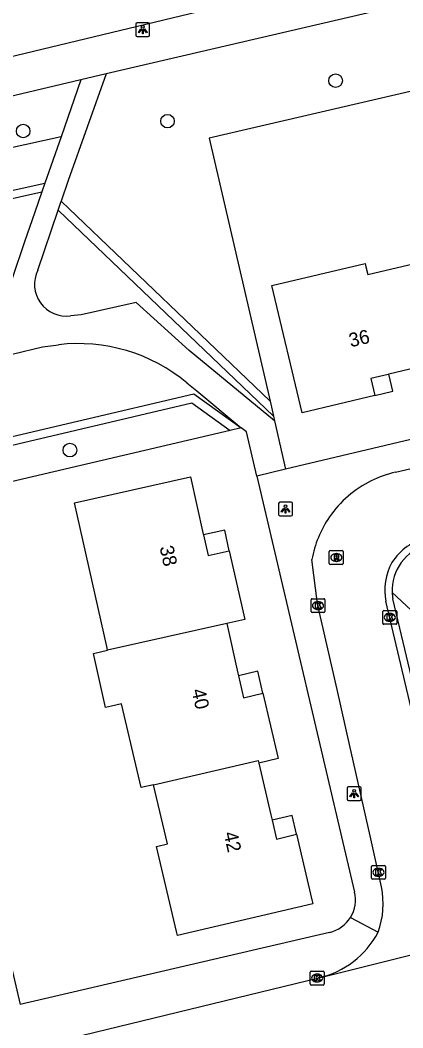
# Model space of a CAD drawing. Extents: x 162026 to 163499, y 387297 to 388169.
# Drawn here: x 163058.1 to 163085.6, y 387871 to 387943.5 of the extents above; entities that cross this region are included whole.
import ezdxf

# ---------------------------------------------------------------- set-up
doc = ezdxf.new("R2010")
doc.units = 0
for name, color, linetype in [('IMGEO_Boom', 7, 'Continuous'), ('IMGEO_Groenvoorziening', 7, 'Continuous'), ('IMGEO_Haag', 7, 'Continuous'), ('IMGEO_Kolk', 7, 'Continuous'), ('IMGEO_Lichtpunt', 7, 'Continuous'), ('IMGEO_Pand', 7, 'Continuous'), ('IMGEO_Pand_nummerreeks', 7, 'Continuous'), ('IMGEO_Pand_overbouw', 7, 'Continuous'), ('IMGEO_Rijbaan_lokaal_open', 7, 'Continuous'), ('IMGEO_Rioolput', 7, 'Continuous'), ('IMGEO_Voetpad_open', 7, 'Continuous')]:
    doc.layers.add(name, color=color, linetype=linetype)

msp = doc.modelspace()

# ---------------------------------------------------------------- linework, layer by layer
at = {"layer": 'IMGEO_Boom'}
for centre in [(163080.799, 387939.117), (163068.714, 387936.201), (163058.334, 387935.493), (163061.697, 387912.531)]:
    msp.add_circle(centre, 0.489, dxfattribs=at)
at = {"layer": 'IMGEO_Groenvoorziening'}
for points in [[(163122.45, 387921.881), (163117.36, 387945.614), (163071.72, 387934.977), (163076.092, 387916.046)], [(163061.06, 387935.079), (163045.591, 387931.663), (163041.592, 387918.753)], [(163076.338, 387914.98), (163076.416, 387914.632)], [(163073.226, 387913.945), (163049.766, 387908.454), (163055.155, 387885.317), (163058.111, 387872.625)], [(163084.87, 387902.273), (163104.765, 387883.758)]]:
    msp.add_lwpolyline(points, dxfattribs=at)
at = {"layer": 'IMGEO_Haag'}
for points in [[(163044.991, 387919.587), (163047.941, 387929.11), (163059.896, 387931.742)], [(163044.991, 387919.587), (163045.671, 387919.754), (163048.411, 387928.599), (163059.68, 387931.122)], [(163061.066, 387930.435), (163076.092, 387916.046)], [(163076.338, 387914.98), (163060.854, 387929.808)], [(163046.729, 387916.886), (163046.885, 387916.79), (163053.853, 387912.643), (163070.604, 387916.574), (163074.001, 387914.127)], [(163049.532, 387914.516), (163053.754, 387912.004), (163070.475, 387915.927), (163073.226, 387913.945)], [(163076.092, 387916.046), (163076.338, 387914.98)], [(163074.001, 387914.127), (163073.226, 387913.945)]]:
    msp.add_lwpolyline(points, dxfattribs=at)
at = {"layer": 'IMGEO_Kolk'}
for p, q in [((163079.038, 387900.911), (163079.038, 387901.763)), ((163079.113, 387901.837), (163079.965, 387901.837)), ((163080.039, 387901.763), (163080.039, 387900.911)), ((163079.549, 387901.057), (163079.524, 387901.057)), ((163079.526, 387901.617), (163079.551, 387901.617)), ((163084.275, 387900.993), (163085.127, 387900.993)), ((163079.965, 387900.837), (163079.113, 387900.837)), ((163084.2, 387900.067), (163084.2, 387900.919)), ((163084.688, 387900.773), (163084.713, 387900.773)), ((163085.201, 387900.919), (163085.201, 387900.067)), ((163085.127, 387899.993), (163084.275, 387899.993)), ((163084.711, 387900.213), (163084.686, 387900.213)), ((163083.386, 387881.718), (163083.386, 387882.57)), ((163083.461, 387882.644), (163084.313, 387882.644)), ((163083.874, 387882.424), (163083.899, 387882.424)), ((163084.387, 387882.57), (163084.387, 387881.718)), ((163084.313, 387881.644), (163083.461, 387881.644)), ((163083.897, 387881.864), (163083.872, 387881.864)), ((163078.973, 387874.109), (163078.973, 387874.961)), ((163079.048, 387875.035), (163079.9, 387875.035)), ((163079.974, 387874.961), (163079.974, 387874.109)), ((163079.484, 387874.255), (163079.459, 387874.255)), ((163079.461, 387874.815), (163079.486, 387874.815)), ((163079.9, 387874.035), (163079.048, 387874.035))]:
    msp.add_line(p, q, dxfattribs=at)
for points in [[(163079.038, 387900.911), (163079.038, 387901.763)], [(163079.113, 387901.837), (163079.965, 387901.837)], [(163080.039, 387901.763), (163080.039, 387900.911)], [(163079.359, 387901.537), (163079.482, 387901.537), (163079.482, 387901.386), (163079.612, 387901.537), (163079.776, 387901.537), (163079.63, 387901.386), (163079.783, 387901.137), (163079.631, 387901.137), (163079.546, 387901.301), (163079.482, 387901.234), (163079.482, 387901.137), (163079.359, 387901.137), (163079.359, 387901.537)], [(163084.275, 387900.993), (163085.127, 387900.993)], [(163079.965, 387900.837), (163079.113, 387900.837)], [(163084.2, 387900.067), (163084.2, 387900.919)], [(163084.521, 387900.693), (163084.644, 387900.693), (163084.644, 387900.542), (163084.774, 387900.693), (163084.938, 387900.693), (163084.792, 387900.542), (163084.945, 387900.293), (163084.793, 387900.293), (163084.708, 387900.457), (163084.644, 387900.39), (163084.644, 387900.293), (163084.521, 387900.293), (163084.521, 387900.693)], [(163085.201, 387900.919), (163085.201, 387900.067)], [(163085.127, 387899.993), (163084.275, 387899.993)], [(163083.386, 387881.718), (163083.386, 387882.57)], [(163083.461, 387882.644), (163084.313, 387882.644)], [(163083.707, 387882.344), (163083.83, 387882.344), (163083.83, 387882.193), (163083.96, 387882.344), (163084.124, 387882.344), (163083.978, 387882.193), (163084.131, 387881.944), (163083.979, 387881.944), (163083.894, 387882.108), (163083.83, 387882.041), (163083.83, 387881.944), (163083.707, 387881.944), (163083.707, 387882.344)], [(163084.387, 387882.57), (163084.387, 387881.718)], [(163084.313, 387881.644), (163083.461, 387881.644)], [(163078.973, 387874.109), (163078.973, 387874.961)], [(163079.048, 387875.035), (163079.9, 387875.035)], [(163079.974, 387874.961), (163079.974, 387874.109)], [(163079.294, 387874.735), (163079.417, 387874.735), (163079.417, 387874.584), (163079.547, 387874.735), (163079.711, 387874.735), (163079.565, 387874.584), (163079.718, 387874.335), (163079.566, 387874.335), (163079.481, 387874.499), (163079.417, 387874.432), (163079.417, 387874.335), (163079.294, 387874.335), (163079.294, 387874.735)], [(163079.9, 387874.035), (163079.048, 387874.035)]]:
    msp.add_lwpolyline(points, dxfattribs=at)
for centre, start, end in [((163079.115, 387901.761), 91.55205, 178.44795), ((163079.115, 387901.761), 91.55205, 178.44795), ((163079.963, 387901.761), 1.55205, 88.44795), ((163079.963, 387901.761), 1.55205, 88.44795), ((163084.277, 387900.917), 91.55205, 178.44795), ((163084.277, 387900.917), 91.55205, 178.44795), ((163085.125, 387900.917), 1.55205, 88.44795), ((163085.125, 387900.917), 1.55205, 88.44795), ((163079.115, 387900.913), 181.55205, 268.44795), ((163079.115, 387900.913), 181.55205, 268.44795), ((163079.963, 387900.913), 271.55205, 358.44795), ((163079.963, 387900.913), 271.55205, 358.44795), ((163084.277, 387900.069), 181.55205, 268.44795), ((163084.277, 387900.069), 181.55205, 268.44795), ((163085.125, 387900.069), 271.55205, 358.44795), ((163085.125, 387900.069), 271.55205, 358.44795), ((163083.463, 387882.568), 91.55205, 178.44795), ((163083.463, 387882.568), 91.55205, 178.44795), ((163084.311, 387882.568), 1.55205, 88.44795), ((163084.311, 387882.568), 1.55205, 88.44795), ((163083.463, 387881.72), 181.55205, 268.44795), ((163083.463, 387881.72), 181.55205, 268.44795), ((163084.311, 387881.72), 271.55205, 358.44795), ((163084.311, 387881.72), 271.55205, 358.44795), ((163079.05, 387874.959), 91.55205, 178.44795), ((163079.05, 387874.959), 91.55205, 178.44795), ((163079.898, 387874.959), 1.55205, 88.44795), ((163079.898, 387874.959), 1.55205, 88.44795), ((163079.05, 387874.111), 181.55205, 268.44795), ((163079.05, 387874.111), 181.55205, 268.44795), ((163079.898, 387874.111), 271.55205, 358.44795), ((163079.898, 387874.111), 271.55205, 358.44795)]:
    msp.add_arc(centre, 0.0765, start, end, dxfattribs=at)
for centre, major_axis, ratio, start_param, end_param in [((163079.525, 387901.337), (-0.387, 0.002), 0.722429, 4.712389, 7.853982), ((163079.55, 387901.337), (-0.39, 0.002), 0.717154, 1.570796, 4.712389), ((163084.687, 387900.493), (-0.387, 0.002), 0.722429, 4.712389, 7.853982), ((163084.712, 387900.493), (-0.39, 0.002), 0.717154, 1.570796, 4.712389), ((163083.873, 387882.144), (-0.387, 0.002), 0.722429, 4.712389, 7.853982), ((163083.898, 387882.144), (-0.39, 0.002), 0.717154, 1.570796, 4.712389), ((163079.46, 387874.535), (-0.387, 0.002), 0.722429, 4.712389, 7.853982), ((163079.485, 387874.535), (-0.39, 0.002), 0.717154, 1.570796, 4.712389)]:
    msp.add_ellipse(centre, major_axis=major_axis, ratio=ratio, start_param=start_param, end_param=end_param, dxfattribs=at)
at = {"layer": 'IMGEO_Lichtpunt'}
for p, q in [((163066.432, 387943.189), (163066.432, 387942.382)), ((163066.432, 387943.189), (163066.432, 387942.382)), ((163067.334, 387943.284), (163066.526, 387943.284)), ((163067.334, 387943.284), (163066.526, 387943.284)), ((163067.428, 387942.382), (163067.428, 387943.189)), ((163067.428, 387942.382), (163067.428, 387943.189)), ((163066.526, 387942.288), (163067.334, 387942.288)), ((163066.526, 387942.288), (163067.334, 387942.288)), ((163076.706, 387908.69), (163076.706, 387907.883)), ((163076.706, 387908.69), (163076.706, 387907.883)), ((163077.608, 387908.785), (163076.8, 387908.785)), ((163077.608, 387908.785), (163076.8, 387908.785)), ((163077.702, 387907.883), (163077.702, 387908.69)), ((163077.702, 387907.883), (163077.702, 387908.69)), ((163076.8, 387907.789), (163077.608, 387907.789)), ((163076.8, 387907.789), (163077.608, 387907.789)), ((163081.644, 387888.208), (163081.644, 387887.401)), ((163081.644, 387888.208), (163081.644, 387887.401)), ((163082.546, 387888.303), (163081.738, 387888.303)), ((163082.546, 387888.303), (163081.738, 387888.303)), ((163082.64, 387887.401), (163082.64, 387888.208)), ((163082.64, 387887.401), (163082.64, 387888.208)), ((163081.738, 387887.307), (163082.546, 387887.307)), ((163081.738, 387887.307), (163082.546, 387887.307))]:
    msp.add_line(p, q, dxfattribs=at)
for points in [[(163066.806, 387942.853), (163066.845, 387942.825), (163066.657, 387942.563), (163066.619, 387942.59), (163066.806, 387942.853)], [(163066.908, 387942.805), (163066.955, 387942.805), (163066.955, 387942.483), (163066.908, 387942.483), (163066.908, 387942.805)], [(163067.018, 387942.825), (163067.056, 387942.852), (163067.243, 387942.59), (163067.204, 387942.562), (163067.018, 387942.825)], [(163077.08, 387908.354), (163077.119, 387908.326), (163076.931, 387908.064), (163076.893, 387908.091), (163077.08, 387908.354)], [(163077.182, 387908.306), (163077.229, 387908.306), (163077.229, 387907.984), (163077.182, 387907.984), (163077.182, 387908.306)], [(163077.292, 387908.326), (163077.33, 387908.353), (163077.517, 387908.091), (163077.478, 387908.063), (163077.292, 387908.326)], [(163082.018, 387887.872), (163082.057, 387887.844), (163081.869, 387887.582), (163081.831, 387887.609), (163082.018, 387887.872)], [(163082.12, 387887.824), (163082.167, 387887.824), (163082.167, 387887.502), (163082.12, 387887.502), (163082.12, 387887.824)], [(163082.23, 387887.844), (163082.268, 387887.871), (163082.455, 387887.609), (163082.416, 387887.581), (163082.23, 387887.844)]]:
    msp.add_lwpolyline(points, dxfattribs=at)
for centre in [(163066.931, 387942.987), (163077.205, 387908.488), (163082.143, 387888.006)]:
    msp.add_circle(centre, 0.0994, dxfattribs=at)
for centre, start, end in [((163066.526, 387943.189), 90, 180), ((163066.526, 387943.189), 90, 180), ((163067.334, 387943.189), 0, 90), ((163067.334, 387943.189), 0, 90), ((163066.526, 387942.382), 180, 270), ((163066.526, 387942.382), 180, 270), ((163067.334, 387942.382), 270, 0), ((163067.334, 387942.382), 270, 360), ((163076.8, 387908.69), 90, 180), ((163076.8, 387908.69), 90, 180), ((163077.608, 387908.69), 0, 90), ((163077.608, 387908.69), 0, 90), ((163076.8, 387907.883), 180, 270), ((163076.8, 387907.883), 180, 270), ((163077.608, 387907.883), 270, 0), ((163077.608, 387907.883), 270, 360), ((163081.738, 387888.208), 90, 180), ((163081.738, 387888.208), 90, 180), ((163082.546, 387888.208), 0, 90), ((163082.546, 387888.208), 0, 90), ((163081.738, 387887.401), 180, 270), ((163081.738, 387887.401), 180, 270), ((163082.546, 387887.401), 270, 0), ((163082.546, 387887.401), 270, 360)]:
    msp.add_arc(centre, 0.0946, start, end, dxfattribs=at)
at = {"layer": 'IMGEO_Pand'}
for points in [[(163088.761, 387918.975), (163084.635, 387917.997), (163084.577, 387917.983), (163083.345, 387917.691), (163083.636, 387916.465), (163078.397, 387915.223), (163076.227, 387924.375), (163082.93, 387925.965), (163082.988, 387925.721), (163083.12, 387925.163), (163087.303, 387926.155), (163087.401, 387926.179)], [(163064.409, 387898.123), (163064.345, 387898.408), (163062.03, 387908.733), (163070.368, 387910.6), (163071.29, 387906.483), (163071.302, 387906.429), (163071.633, 387904.949), (163073.157, 387905.29), (163074.266, 387900.334), (163072.991, 387900.048)], [(163072.991, 387900.048), (163064.409, 387898.123)], [(163072.991, 387900.048), (163073.784, 387896.482), (163073.827, 387896.287), (163074.179, 387894.705), (163075.575, 387895.032), (163076.675, 387890.328), (163075.278, 387890.001)], [(163067.707, 387888.446), (163066.827, 387888.241), (163065.416, 387894.276), (163064.68, 387894.103), (163064.25, 387894.003), (163063.387, 387897.894), (163064.409, 387898.123)], [(163067.707, 387888.446), (163075.235, 387890.195), (163075.278, 387890.001)], [(163075.278, 387890.001), (163076.145, 387886.292), (163076.239, 387885.89), (163076.555, 387884.541), (163078.001, 387884.879), (163079.106, 387880.154), (163079.168, 387879.888), (163069.427, 387877.61), (163069.365, 387877.876), (163067.931, 387884.006), (163068.703, 387884.187), (163067.707, 387888.446)]]:
    msp.add_lwpolyline(points, dxfattribs=at)
at = {"layer": 'IMGEO_Pand_overbouw'}
for points in [[(163084.635, 387917.997), (163084.577, 387917.983), (163083.345, 387917.691), (163083.636, 387916.465), (163084.926, 387916.771)], [(163072.826, 387906.77), (163071.302, 387906.429), (163071.633, 387904.949), (163073.157, 387905.29)], [(163075.205, 387896.615), (163073.826, 387896.292), (163074.179, 387894.705), (163075.575, 387895.032)], [(163077.685, 387886.228), (163076.239, 387885.89), (163076.555, 387884.541), (163078.001, 387884.879)]]:
    msp.add_lwpolyline(points, close=True, dxfattribs=at)
at = {"layer": 'IMGEO_Rijbaan_lokaal_open'}
for points in [[(163035.919, 387935.686), (163089.683, 387948.636), (163129.202, 387957.809)], [(163085.119, 387910.948), (163089.914, 387912.063), (163093.52, 387912.901), (163100.346, 387914.488), (163104.037, 387915.346), (163109.91, 387916.711), (163110.276, 387916.78)], [(163084.094, 387881.105), (163083.295, 387884.76), (163081.805, 387891.353), (163080.915, 387895.291), (163079.502, 387901.479), (163079.092, 387904.647)], [(163088.806, 387883.119), (163084.427, 387901.649)], [(163079.594, 387874.563), (163080.01, 387874.643), (163095.83, 387878.601), (163096.051, 387878.673)], [(163052.444, 387867.953), (163079.594, 387874.563)]]:
    msp.add_lwpolyline(points, dxfattribs=at)
for centre, radius, start, end in [((163086.909, 387903.173), 7.978, 102.96609, 116.35813), ((163086.89, 387903.224), 7.924, 116.39568, 145.41418), ((163086.899, 387903.214), 7.938, 145.39282, 169.59785), ((163088.361, 387902.184), 4.174, 103.27235, 147.3737), ((163088.463, 387902.466), 4.118, 151.44714, 191.44103), ((163078.395, 387879.872), 5.831, 339.48157, 12.21053), ((163078.212, 387880.782), 6.371, 282.53291, 332.37654)]:
    msp.add_arc(centre, radius, start, end, dxfattribs=at)
at = {"layer": 'IMGEO_Rioolput'}
for p, q in [((163080.352, 387904.375), (163080.352, 387905.227)), ((163080.427, 387905.301), (163081.279, 387905.301)), ((163080.84, 387905.081), (163080.865, 387905.081)), ((163081.353, 387905.227), (163081.353, 387904.375)), ((163081.279, 387904.301), (163080.427, 387904.301)), ((163080.863, 387904.521), (163080.838, 387904.521))]:
    msp.add_line(p, q, dxfattribs=at)
for points in [[(163080.352, 387904.375), (163080.352, 387905.227)], [(163080.427, 387905.301), (163081.279, 387905.301)], [(163080.941, 387904.999), (163080.689, 387905.001), (163080.689, 387904.601)], [(163080.689, 387904.601), (163080.813, 387904.601), (163080.813, 387904.763), (163080.824, 387904.763)], [(163080.867, 387904.92), (163080.813, 387904.92), (163080.813, 387904.839)], [(163080.813, 387904.839), (163080.865, 387904.839)], [(163080.871, 387904.734), (163080.942, 387904.601), (163081.082, 387904.601), (163081.017, 387904.727)], [(163081.353, 387905.227), (163081.353, 387904.375)], [(163081.279, 387904.301), (163080.427, 387904.301)]]:
    msp.add_lwpolyline(points, dxfattribs=at)
for centre, radius, start, end in [((163080.429, 387905.225), 0.0765, 91.55205, 178.44795), ((163080.429, 387905.225), 0.0765, 91.55205, 178.44795), ((163080.823, 387904.71), 0.0533, 26.02933, 88.69889), ((163080.849, 387905.028), 0.19, 274.7715, 282.96867), ((163080.873, 387904.824), 0.0964, 77.00612, 93.18647), ((163080.887, 387904.881), 0.0378, 276.66336, 79.67722), ((163080.94, 387904.889), 0.109, 350.36119, 89.41601), ((163080.938, 387904.889), 0.112, 277.58423, 350.98172), ((163080.922, 387904.674), 0.108, 29.51342, 73.79051), ((163081.277, 387905.225), 0.0765, 1.55205, 88.44795), ((163081.277, 387905.225), 0.0765, 1.55205, 88.44795), ((163080.429, 387904.377), 0.0765, 181.55205, 268.44795), ((163080.429, 387904.377), 0.0765, 181.55205, 268.44795), ((163081.277, 387904.377), 0.0765, 271.55205, 358.44795), ((163081.277, 387904.377), 0.0765, 271.55205, 358.44795)]:
    msp.add_arc(centre, radius, start, end, dxfattribs=at)
for centre, major_axis, ratio, start_param, end_param in [((163080.839, 387904.801), (-0.387, 0.002), 0.722429, 4.712389, 7.853982), ((163080.864, 387904.801), (-0.39, 0.002), 0.717154, 1.570796, 4.712389)]:
    msp.add_ellipse(centre, major_axis=major_axis, ratio=ratio, start_param=start_param, end_param=end_param, dxfattribs=at)
at = {"layer": 'IMGEO_Voetpad_open'}
for points in [[(163122.355, 387953.142), (163064.303, 387939.601)], [(163064.303, 387939.601), (163061.574, 387931.942), (163061.066, 387930.435)], [(163064.303, 387939.601), (163062.488, 387939.172)], [(163062.488, 387939.172), (163036.507, 387933.015)], [(163062.488, 387939.172), (163061.06, 387935.079)], [(163061.06, 387935.079), (163059.896, 387931.742)], [(163059.896, 387931.742), (163059.68, 387931.122)], [(163059.68, 387931.122), (163059.17, 387929.661), (163058.431, 387927.514), (163057.532, 387924.886)], [(163060.854, 387929.808), (163061.066, 387930.435)], [(163059.394, 387925.48), (163060.854, 387929.808)], [(163076.416, 387914.632), (163070.283, 387919.7), (163066.462, 387923.165), (163062.517, 387922.264), (163061.746, 387922.193)], [(163119.437, 387921.166), (163077.193, 387911.149)], [(163046.729, 387916.886), (163047.466, 387917.059), (163051.085, 387917.92), (163057.541, 387919.437), (163059.715, 387919.953), (163060.866, 387920.111)], [(163070.112, 387917.375), (163070.822, 387916.804), (163074.001, 387914.127)], [(163075.15, 387910.665), (163074.406, 387913.835), (163074.001, 387914.127)], [(163076.416, 387914.632), (163077.193, 387911.149)], [(163077.193, 387911.149), (163075.15, 387910.665)], [(163075.15, 387910.665), (163082.173, 387880.728)], [(163089.363, 387883.218), (163084.915, 387901.829)], [(163081.875, 387878.901), (163083.856, 387877.828)], [(163080.369, 387877.823), (163058.111, 387872.625)]]:
    msp.add_lwpolyline(points, dxfattribs=at)
for centre, radius, start, end in [((163061.436, 387924.456), 2.284, 153.3806, 277.79034), ((163062.278, 387907.893), 12.3, 50.43839, 96.5934), ((163088.337, 387902.403), 3.469, 105.97418, 182.14431), ((163088.719, 387902.439), 3.853, 182.4671, 189.10739), ((163079.822, 387880.174), 2.415, 328.20427, 13.26798), ((163079.826, 387880.173), 2.412, 283.01955, 328.17089)]:
    msp.add_arc(centre, radius, start, end, dxfattribs=at)

# ---------------------------------------------------------------- texts
at = {"layer": 'IMGEO_Pand_nummerreeks'}
for s, rotation, p in [('36', 13.18376, (163081.888, 387919.924)), ('38', 282.61632, (163068.139, 387905.541)), ('40', 282.59913, (163070.443, 387895.25)), ('42', 282.61632, (163072.745, 387884.965))]:
    msp.add_text(s, height=1, rotation=rotation, dxfattribs=at).set_placement(p)

doc.saveas('drawing.dxf')
